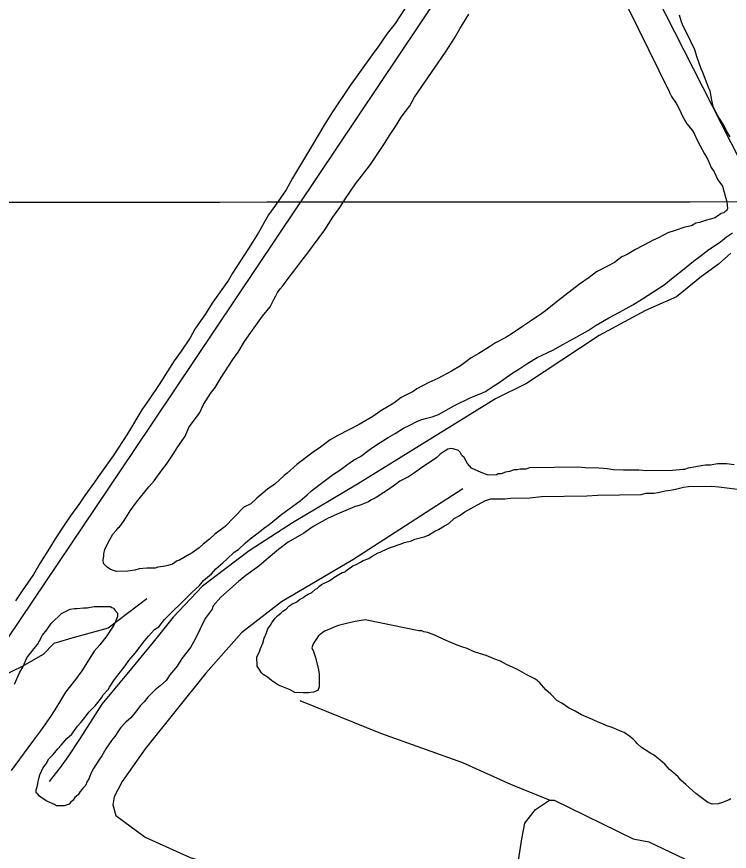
# Model space of a CAD drawing. Extents: x 3297716 to 3335574, y 688621 to 713991.
# Drawn here: x 3304936 to 3306181, y 701960 to 703418 of the extents above; entities that cross this region are included whole.
import ezdxf

# ---------------------------------------------------------------- set-up
doc = ezdxf.new("R2010")
doc.units = 0
for name, color, linetype in [('V-GRID-MAJR', 7, 'Continuous'), ('V-SITE-VEGE', 7, 'Continuous'), ('V-TOPO-SHOR', 7, 'Continuous'), ('V-UTIL-LINE', 7, 'Continuous')]:
    doc.layers.add(name, color=color, linetype=linetype)

msp = doc.modelspace()

# ---------------------------------------------------------------- linework, layer by layer
at = {"layer": 'V-GRID-MAJR'}
msp.add_spline([(3301843.772, 703091.794), (3307096.381, 703095.232), (3312348.989, 703099.434), (3317601.597, 703104.4), (3322854.204, 703110.13), (3328106.81, 703116.6240000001), (3333359.415, 703123.882), (3333359.416, 703123.882)], degree=3, dxfattribs=at)
at = {"layer": 'V-SITE-VEGE'}
for p, q in [((3305014.079, 702375.1630000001), (3305029.451, 702382.941)), ((3305029.451, 702382.941), (3305037.151, 702384.0799999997)), ((3305037.151, 702384.08), (3305041.557, 702384.103)), ((3305041.557, 702384.103), (3305052.556, 702385.256)), ((3305052.556, 702385.256), (3305059.161, 702385.2880000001)), ((3305059.161, 702385.2880000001), (3305071.259, 702387.547)), ((3305071.259, 702387.547), (3305099.879, 702387.687)), ((3305099.879, 702387.687), (3305102.089, 702385.495)), ((3305102.089, 702385.495), (3305105.399, 702384.412)), ((3305105.399, 702384.412), (3305107.617, 702381.121)), ((3305107.617, 702381.121), (3305112.0470000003, 702375.6359999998)), ((3304996.552, 702357.464), (3305014.079, 702375.1630000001)), ((3305112.073, 702370.135), (3305108.813, 702361.312)), ((3305112.0470000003, 702375.6359999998), (3305112.073, 702370.135)), ((3304988.898, 702346.419), (3304996.552, 702357.4640000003)), ((3305105.542, 702354.6909999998), (3305100.082, 702345.858)), ((3305108.813, 702361.312), (3305105.542, 702354.6909999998)), ((3304975.781, 702327.6410000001), (3304981.237, 702337.576)), ((3304981.237, 702337.576), (3304988.898, 702346.419)), ((3305100.082, 702345.858), (3305093.525, 702335.919)), ((3304972.5100000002, 702321.022), (3304975.781, 702327.6410000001)), ((3305093.525, 702335.919), (3305081.4930000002, 702320.451)), ((3304957.191, 702302.2339999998), (3304962.663, 702308.865)), ((3304962.663, 702308.865), (3304965.944, 702313.285)), ((3304965.944, 702313.285), (3304972.5100000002, 702321.022)), ((3305071.6380000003, 702309.394), (3305049.789, 702275.1630000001)), ((3305081.4930000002, 702320.451), (3305071.6380000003, 702309.394)), ((3304947.379, 702282.37), (3304953.91, 702297.814)), ((3304953.91, 702297.814), (3304957.191, 702302.2339999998)), ((3304940.83, 702271.334), (3304947.379, 702282.37)), ((3304932.12, 702251.476), (3304940.83, 702271.334)), ((3305049.789, 702275.1630000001), (3305038.855, 702259.701)), ((3305038.855, 702259.701), (3305021.3510000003, 702237.599)), ((3305021.3510000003, 702237.599), (3305012.614, 702223.246)), ((3305012.614, 702223.246), (3305002.79, 702206.686)), ((3305002.79, 702206.686), (3304994.045, 702193.436)), ((3304994.045, 702193.436), (3304977.647, 702170.238)), ((3304977.647, 702170.238), (3304963.427, 702151.456)), ((3304963.427, 702151.456), (3304926.2460000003, 702100.6410000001))]:
    msp.add_line(p, q, dxfattribs=at)
for points in [[(3305985.8200000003, 703469.7490000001), (3306075.917, 703287.045), (3306076.909, 703284.215), (3306079.841, 703278.564), (3306088.5840000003, 703265.414), (3306092.4960000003, 703257.884), (3306099.369, 703242.806), (3306106.197, 703230.576)], [(3305614.421, 703432.7440000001), (3305596.804, 703405.905), (3305582.8370000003, 703388.612), (3305567.071, 703364.6460000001), (3305556.839, 703351.205), (3305534.539, 703320.4990000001), (3305518.759, 703297.486), (3305486.284, 703249.544), (3305473.3200000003, 703228.468), (3305452.973, 703193.996), (3305417.811, 703135.5750000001), (3305406.733, 703115.478), (3305388.166, 703088.627), (3305376.095, 703071.36), (3305357.602, 703039.764), (3305340.933, 703012.941), (3305313.127, 702969.814), (3305305.7260000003, 702957.3640000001), (3305278.799, 702918.997), (3305265.823, 702898.871), (3305247.256, 702872.018), (3305238.951, 702856.707), (3305223.171, 702833.696), (3305211.1, 702816.427)], [(3305134.4620000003, 702554.31), (3305145.613, 702569.662), (3305167.025, 702596.56), (3305176.352, 702607.14), (3305189.357, 702625.367), (3305197.735, 702635.935), (3305210.725, 702655.11), (3305215.3540000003, 702662.774), (3305230.198, 702684.8250000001), (3305237.54, 702701.069), (3305255.202, 702725.062), (3305262.554, 702740.358), (3305274.598, 702759.519), (3305282.977, 702770.085), (3305293.153, 702787.321), (3305313.541, 702818.946), (3305322.839, 702831.425), (3305333.933, 702850.571), (3305345.0840000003, 702865.925), (3305365.519, 702894.706), (3305378.553, 702911.037), (3305385.004, 702923.4720000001), (3305388.6950000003, 702930.171), (3305391.455, 702935.905), (3305396.098, 702942.6190000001), (3305400.768, 702947.436), (3305411.921, 702962.79), (3305420.2970000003, 702973.353), (3305432.383, 702989.67), (3305442.614, 703003.111), (3305474.2290000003, 703045.346), (3305488.125, 703067.385), (3305500.198, 703084.65), (3305510.399, 703099.987), (3305528.0300000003, 703125.878), (3305538.262, 703139.319), (3305554.085, 703159.488), (3305578.198, 703195.915), (3305588.387, 703212.203), (3305598.59, 703227.541), (3305607.857, 703241.9180000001), (3305622.732, 703262.072), (3305631.036, 703277.381), (3305684.866, 703356.0160000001), (3305700.632, 703379.979), (3305709.87, 703396.251), (3305725.605, 703422.113)], [(3306182.454, 703208.0210000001), (3306175.6550000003, 703218.355), (3306171.7290000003, 703226.836), (3306164.913, 703238.1190000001), (3306159.076, 703247.517), (3306152.232, 703260.698), (3306150.159, 703272.052), (3306147.0670000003, 703288.137), (3306145.097, 703292.849), (3306134.242, 703320.2000000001), (3306131.291, 703326.799), (3306124.346, 703346.617), (3306120.349, 703359.841), (3306106.617, 703389.0480000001), (3306099.77, 703402.2270000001), (3306096.795, 703410.724), (3306093.803, 703420.1630000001)], [(3306106.197, 703230.576), (3306115.86, 703219.336), (3306119.755, 703212.754), (3306123.6950000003, 703203.3250000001), (3306129.563, 703192.03), (3306137.37, 703177.916), (3306143.2060000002, 703168.515), (3306149.117, 703154.3740000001)], [(3306149.117, 703154.3740000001), (3306153.977, 703146.858), (3306160.836, 703132.728), (3306168.6, 703121.46), (3306176.609, 703094.066), (3306177.734, 703082.698), (3306175.893, 703078.872), (3306174.0100000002, 703077.897), (3306171.2090000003, 703075.006), (3306166.48, 703073.984), (3306159.912, 703069.138), (3306155.2120000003, 703066.2220000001), (3306147.651, 703064.206), (3306141.042, 703062.208), (3306128.7660000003, 703058.224), (3306122.139, 703057.174), (3306114.623, 703052.314), (3306103.268, 703050.241), (3306086.278, 703044.29), (3306073.056, 703040.29), (3306057.059, 703031.504), (3306047.63, 703027.566), (3306041.048, 703023.6680000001), (3306016.572, 703010.958), (3306002.472, 703002.201), (3305993.043, 702998.263), (3305979.907, 702988.572), (3305967.679, 702981.742), (3305948.849, 702971.965), (3305935.713, 702962.275), (3305918.811, 702950.628), (3305880.3680000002, 702920.623), (3305859.745, 702904.1780000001), (3305853.177, 702899.332), (3305833.4590000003, 702885.746), (3305821.24, 702877.9670000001), (3305801.522, 702864.379), (3305790.242, 702857.5650000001), (3305772.361, 702847.8030000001), (3305762.029, 702840.9990000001), (3305743.23, 702829.327), (3305730.063, 702821.535), (3305711.293, 702807.963), (3305695.313, 702798.229), (3305671.786, 702785.531), (3305655.7600000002, 702778.648), (3305635.049, 702767.89), (3305628.481, 702763.044), (3305607.769, 702752.29), (3305594.633, 702742.599), (3305572.068, 702728.969), (3305557.984, 702719.264), (3305534.471, 702705.618), (3305496.8170000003, 702686.064), (3305483.65, 702678.2710000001), (3305466.764, 702665.6780000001), (3305453.612, 702656.935), (3305425.473, 702635.63), (3305408.63, 702620.1900000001), (3305402.9960000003, 702616.307), (3305387.1010000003, 702600.881), (3305373.951, 702592.138), (3305355.21, 702576.67), (3305344.919, 702567.024), (3305332.676, 702561.144), (3305299.981, 702527.43), (3305282.16, 702513.872), (3305272.802, 702505.188), (3305261.551, 702496.476), (3305255.009, 702489.734), (3305242.809, 702481.006), (3305237.161, 702478.0750000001), (3305220.23, 702468.327), (3305216.452, 702467.321), (3305208, 702461.496), (3305204.221, 702460.4890000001), (3305197.608, 702458.49), (3305191.931, 702457.456), (3305182.4590000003, 702456.36), (3305177.744, 702454.392), (3305163.515, 702454.1730000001), (3305150.248, 702453.02), (3305142.687, 702451.009), (3305130.384, 702448.922), (3305110.461, 702448.615), (3305099.968, 702452.25), (3305094.217, 702455.957), (3305087.477, 702462.496), (3305087.3910000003, 702468.187), (3305088.22, 702475.791), (3305088.163, 702479.586), (3305089.9450000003, 702487.205), (3305096.381, 702500.589), (3305101.008, 702508.25), (3305103.767, 702513.987), (3305110.306, 702520.7270000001), (3305113.093, 702524.567), (3305115.909, 702526.506), (3305121.486, 702534.184), (3305127.98, 702543.773), (3305134.4620000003, 702554.31)], [(3305988.8340000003, 702901.411), (3306012.366, 702914.107), (3306029.278, 702924.8030000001), (3306066.861, 702949.103), (3306085.6040000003, 702964.571), (3306098.7260000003, 702975.211), (3306118.413, 702990.694), (3306131.549, 703000.385), (3306144.671, 703011.024), (3306165.3370000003, 703024.625), (3306175.643, 703033.323), (3306185.977, 703040.122)], [(3305034.982, 702048.925), (3305030.2970000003, 702045.058), (3305027.495, 702042.1680000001), (3305019, 702039.193), (3305005.719, 702038.988), (3305001.881, 702041.775), (3304988.511, 702047.264), (3304978.9250000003, 702053.76), (3304975.0870000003, 702056.547), (3304973.145, 702059.363), (3304970.255, 702062.167), (3304970.182, 702066.91), (3304971.992, 702072.63), (3304972.8540000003, 702078.338), (3304974.62, 702086.905), (3304976.416, 702093.573), (3304981.933, 702105.046), (3304987.5100000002, 702112.724), (3304992.122, 702121.334), (3304999.595, 702129.0380000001), (3305007.988, 702138.656), (3305013.579, 702145.384), (3305023.8370000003, 702156.9280000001), (3305032.261, 702164.647), (3305042.492, 702178.088), (3305048.0810000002, 702184.818), (3305057.394, 702196.346), (3305062.037, 702203.059), (3305073.2600000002, 702213.67), (3305077.917, 702219.433), (3305084.4250000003, 702228.074), (3305087.198, 702232.862), (3305095.593, 702242.4770000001), (3305098.38, 702246.317), (3305106.7120000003, 702259.73), (3305125.324, 702283.736), (3305131.818, 702293.3250000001), (3305143.014, 702305.832), (3305159.757, 702327.914), (3305166.2800000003, 702335.604), (3305176.54, 702347.148), (3305184.058, 702352.006), (3305194.305, 702364.4990000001), (3305211.119, 702381.837), (3305220.474, 702390.5210000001), (3305233.552, 702404.005), (3305241.974, 702411.726), (3305255.0670000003, 702424.262), (3305262.523, 702432.917), (3305276.5810000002, 702444.519), (3305284.038, 702453.1730000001), (3305296.211, 702463.796), (3305303.698, 702470.555), (3305315.857, 702482.128), (3305323.374, 702486.988), (3305335.5330000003, 702498.559), (3305343.968, 702505.332), (3305358.038, 702515.988), (3305367.4080000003, 702523.719), (3305376.794, 702530.506), (3305399.285, 702548.881), (3305431.193, 702572.142), (3305443.364, 702582.765), (3305450.8510000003, 702589.5210000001), (3305463.987, 702599.212), (3305475.241, 702607.924), (3305489.313, 702618.578), (3305500.591, 702625.394), (3305514.663, 702636.047), (3305524.0470000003, 702642.833), (3305536.2800000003, 702649.6630000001), (3305553.165, 702662.258), (3305566.316, 702670.9990000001), (3305585.114, 702682.672), (3305597.345, 702689.502), (3305611.431, 702699.208), (3305622.74, 702704.123), (3305635.921, 702710.969), (3305643.466, 702713.933), (3305650.079, 702715.932), (3305661.419, 702718.951), (3305672.744, 702722.92), (3305682.159, 702727.808), (3305700.972, 702738.536), (3305729.228, 702752.253), (3305745.253, 702759.14), (3305754.682, 702763.081), (3305767.833, 702771.822), (3305777.233, 702777.659), (3305786.617, 702784.446), (3305800.701, 702794.149), (3305812.917, 702801.929), (3305828.886, 702812.61), (3305844.866, 702822.346), (3305872.188, 702835.099), (3305890.072, 702844.862), (3305908.882, 702855.589), (3305934.292, 702869.261), (3305948.376, 702878.9670000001), (3305970.007, 702891.634), (3305988.8340000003, 702901.411)], [(3305211.1, 702816.427), (3305185.162, 702775.228), (3305166.597, 702748.3740000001), (3305154.526, 702731.11), (3305129.553, 702688.974), (3305104.518, 702650.637), (3305078.509, 702614.181), (3305072.014, 702604.5920000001), (3305055.286, 702581.56), (3305046.017, 702567.1900000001), (3305030.211, 702546.071), (3305019.074, 702529.769), (3305003.31, 702505.805), (3304993.1210000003, 702489.517), (3304976.453, 702462.692), (3304965.361, 702443.546), (3304945.874, 702414.78)], [(3306159.9, 702636.447), (3306147.597, 702634.36), (3306139.059, 702634.229), (3306131.484, 702633.164), (3306122.026, 702631.12), (3306108.775, 702629.0210000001), (3306102.162, 702627.022), (3306099.316, 702626.9770000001), (3306081.3200000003, 702624.804), (3306036.733, 702624.122), (3306022.475, 702625.799), (3305995.912, 702625.394), (3305977.873, 702626.066), (3305967.4080000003, 702627.802), (3305945.56, 702629.367), (3305934.173, 702629.191), (3305918.021, 702630.841), (3305831.691, 702629.518), (3305825.078, 702627.52), (3305815.592, 702627.3740000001), (3305809.915, 702626.338), (3305805.1720000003, 702626.2660000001), (3305796.679, 702623.2880000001), (3305790.053, 702622.236), (3305782.509, 702619.2760000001), (3305776.813, 702619.188), (3305773.997, 702617.2490000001), (3305759.768, 702617.03), (3305747.363, 702621.585), (3305730.17, 702628.912), (3305723.397, 702637.348), (3305717.546, 702647.697), (3305713.694, 702651.43), (3305710.761, 702657.08), (3305707.869, 702659.882), (3305698.34, 702662.585), (3305694.531, 702663.474), (3305688.8540000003, 702662.438), (3305684.153, 702659.52), (3305675.703, 702653.699), (3305670.098, 702647.9180000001), (3305656.948, 702639.177), (3305645.68, 702631.4130000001), (3305630.662, 702620.745), (3305620.327, 702613.943), (3305605.264, 702606.122), (3305597.7630000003, 702600.314), (3305585.561, 702591.587), (3305577.096, 702586.713), (3305563.946, 702577.97), (3305554.531, 702573.082), (3305550.781, 702570.1780000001), (3305535.69, 702564.255), (3305526.2460000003, 702561.263), (3305499.844, 702550.421), (3305480.052, 702541.577), (3305453.708, 702526.9400000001), (3305437.754, 702515.308), (3305410.475, 702499.708), (3305393.589, 702487.115), (3305372.046, 702468.755), (3305358.9250000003, 702458.115), (3305336.403, 702441.639), (3305323.284, 702431.002), (3305292.383, 702403.96), (3305279.335, 702388.5750000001), (3305277.5270000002, 702382.855), (3305265.44, 702366.539), (3305247.966, 702330.214), (3305239.647, 702315.853), (3305224.758, 702296.647), (3305216.4250000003, 702283.234), (3305203.375, 702267.8520000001), (3305196.881, 702258.263), (3305186.592, 702248.617), (3305178.154, 702241.844), (3305165.061, 702229.311), (3305158.553, 702220.67), (3305152.0130000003, 702213.9280000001), (3305145.505, 702205.2880000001), (3305135.259, 702192.795), (3305126.835, 702185.076), (3305117.494, 702175.442), (3305112.8540000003, 702168.731), (3305107.291, 702160.105), (3305101.702, 702153.377), (3305095.2060000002, 702143.7880000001), (3305091.485, 702138.988), (3305085.036, 702126.552), (3305079.4590000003, 702118.876), (3305070.188, 702104.4990000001), (3305066.495, 702097.802), (3305063.751, 702091.118), (3305061.928, 702086.346), (3305059.153, 702081.558), (3305056.409, 702074.875), (3305052.673, 702071.0210000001), (3305047.082, 702064.2930000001), (3305043.373, 702058.542), (3305037.755, 702053.711), (3305034.982, 702048.925)], [(3306189.338, 702634.9990000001), (3306176.028, 702636.693), (3306159.9, 702636.447)], [(3305451.259, 702315.3), (3305454.2060000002, 702308.705), (3305458.161, 702298.324), (3305463.238, 702276.578), (3305464.303, 702269.005), (3305464.636, 702247.186), (3305461.892, 702240.501), (3305454.347, 702237.537), (3305445.824, 702236.458), (3305436.3370000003, 702236.3150000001), (3305422.093, 702237.046), (3305413.482, 702241.658), (3305402.025, 702246.225), (3305393.43, 702249.889), (3305380.965, 702258.2390000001), (3305374.238, 702263.83), (3305366.576, 702268.456), (3305363.686, 702271.258), (3305359.789, 702277.838), (3305355.9080000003, 702283.474), (3305355.66, 702299.6020000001), (3305359.339, 702307.2490000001), (3305362.083, 702313.934), (3305365.732, 702323.478), (3305368.45, 702332.061), (3305372.098, 702341.604), (3305374.842, 702348.289), (3305379.481, 702355.003), (3305382.254, 702359.789), (3305387.83, 702367.4670000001), (3305391.568, 702371.319), (3305398.136, 702376.164), (3305400.94, 702379.052), (3305406.572, 702382.935), (3305411.2430000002, 702387.75), (3305416.875, 702391.633), (3305425.358, 702395.559), (3305430.042, 702399.426), (3305435.69, 702402.358), (3305439.4420000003, 702405.265), (3305445.074, 702409.145), (3305451.673, 702412.091), (3305458.2260000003, 702417.886), (3305461.057, 702418.88), (3305464.794, 702422.732), (3305468.544, 702425.636), (3305481.725, 702432.48), (3305486.423, 702435.399), (3305490.177, 702438.305), (3305504.273, 702447.058), (3305509.002, 702448.08), (3305513.688, 702451.949), (3305518.3880000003, 702454.865), (3305523.072, 702458.734), (3305528.737, 702460.718), (3305536.267, 702464.63), (3305540.967, 702467.5480000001), (3305551.345, 702471.503), (3305556.9790000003, 702475.384), (3305567.325, 702481.235), (3305571.106, 702482.243), (3305583.3510000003, 702488.125), (3305590.898, 702491.088), (3305606.004, 702496.063), (3305613.549, 702499.024), (3305625.839, 702502.059), (3305631.485, 702504.9940000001), (3305647.556, 702509.035), (3305655.1, 702511.996), (3305666.383, 702518.812), (3305672.98, 702521.761), (3305683.3140000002, 702528.56), (3305690.844, 702532.4720000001), (3305700.204, 702541.153), (3305708.666, 702546.03), (3305719, 702552.829), (3305729.349, 702558.68), (3305747.228, 702568.443), (3305754.758, 702572.355), (3305764.202, 702575.3470000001), (3305788.8680000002, 702575.726), (3305798.34, 702576.819), (3305832.49, 702577.3420000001), (3305852.382, 702579.545), (3305932.072, 702580.7660000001), (3305951.0300000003, 702582.005), (3306026.923, 702583.1680000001), (3306035.433, 702585.196), (3306048.714, 702585.4), (3306056.287, 702586.465), (3306068.577, 702589.501), (3306078.049, 702590.594), (3306086.559, 702592.622), (3306100.745, 702595.686), (3306109.267, 702596.767), (3306150.061, 702597.3910000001), (3306162.409, 702596.632), (3306194.734, 702592.382)], [(3304945.874, 702414.78), (3304933.803, 702397.515)], [(3306183.099, 702051.337), (3306180.285, 702049.398), (3306167.072, 702044.4500000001), (3306161.411, 702042.4670000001), (3306150.977, 702042.306), (3306143.344, 702045.036), (3306122.227, 702060.8420000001), (3306110.684, 702071.103), (3306104.903, 702076.708), (3306096.248, 702084.167), (3306091.417, 702089.787), (3306081.799, 702098.179), (3306076.034, 702102.834), (3306068.301, 702112.206), (3306059.6580000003, 702118.715), (3306048.132, 702128.027), (3306043.346, 702130.8), (3306033.755, 702137.294), (3306027.056, 702140.9890000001), (3306020.3140000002, 702147.528), (3306016.448, 702152.214), (3306012.595, 702155.949), (3306006.83, 702160.604), (3305997.241, 702167.101), (3305990.557, 702169.845), (3305980.048, 702174.4280000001), (3305976.227, 702176.267), (3305966.6950000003, 702178.969), (3305960.9590000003, 702181.729), (3305951.415, 702185.377), (3305941.855, 702189.975), (3305930.399, 702194.544), (3305922.752, 702198.2220000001), (3305911.2660000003, 702204.687), (3305899.796, 702210.205), (3305888.282, 702218.569), (3305879.67, 702223.181), (3305869.059, 702234.404), (3305860.404, 702241.863), (3305849.7830000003, 702254.036), (3305842.0870000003, 702260.559), (3305826.795, 702267.917), (3305819.133, 702272.544), (3305810.521, 702277.156), (3305791.403, 702286.354), (3305780.88, 702291.883), (3305771.3370000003, 702295.535), (3305756.055, 702301.943), (3305744.612, 702305.562), (3305735.083, 702308.263), (3305722.664, 702313.7660000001), (3305715.029, 702316.496), (3305705.485, 702320.1460000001), (3305690.205, 702326.554), (3305680.66, 702330.201), (3305667.278, 702336.638), (3305653.909, 702342.129), (3305647.253, 702342.975), (3305643.431, 702344.814), (3305638.686, 702344.74), (3305544.451, 702364.171), (3305527.416, 702361.0650000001), (3305512.281, 702357.986), (3305498.107, 702353.9720000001), (3305488.666, 702350.982), (3305481.1350000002, 702347.071), (3305473.59, 702344.109), (3305466.086, 702338.301), (3305463.27, 702336.36), (3305454.001, 702321.985), (3305451.259, 702315.3)]]:
    msp.add_lwpolyline(points, dxfattribs=at)
at = {"layer": 'V-TOPO-SHOR'}
for points in [[(3306183.36480989, 703004.3498294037), (3306161.720683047, 702985.4112184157), (3306131.9600086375, 702963.7670915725), (3306088.6717549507, 702928.5953854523), (3306034.5614378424, 702904.2457427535), (3305953.39596218, 702860.9574890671), (3305888.4635816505, 702817.6692353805), (3305826.2367169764, 702777.0864975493), (3305772.126399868, 702750.0313389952), (3305531.335488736, 702601.2279669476), (3305417.7038228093, 702533.5900705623), (3305341.949378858, 702484.8907851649), (3305260.7839031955, 702422.6639204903), (3305209.3791019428, 702368.5536033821), (3305174.2073958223, 702325.2653496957), (3305136.3301738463, 702279.2715801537), (3305084.925372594, 702217.0447154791), (3305047.0481506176, 702157.5233666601), (3305025.404023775, 702125.0571763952), (3305011.8764444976, 702106.1185654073), (3304992.9378335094, 702081.7689227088)], [(3305715.310566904, 702593.1114193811), (3305523.21894117, 702468.6576900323), (3305398.765211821, 702395.6087619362), (3305328.4217995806, 702341.4984448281), (3305266.194934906, 702271.1550325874), (3305160.679816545, 702138.5847556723), (3305120.097078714, 702081.7689227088), (3305106.5694994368, 702054.7137641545), (3305103.863983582, 702041.1861848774), (3305109.275015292, 702022.2475738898), (3305160.679816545, 701984.370351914), (3305239.139776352, 701949.1986457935), (3305398.765211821, 701900.4993603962), (3305520.513425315, 701840.9780115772), (3305550.274099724, 701827.4504323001), (3305872.230486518, 701673.2360285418), (3306413.3336576, 701454.0892442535), (3306974.728197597, 701229.5314282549)], [(3305163.3853324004, 702401.0197936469), (3305095.7474360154, 702349.6149923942), (3305036.2260871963, 702333.3818972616), (3305001.054381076, 702322.5598338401), (3304982.115770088, 702303.6212228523), (3304944.238548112, 702281.9770960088), (3304776.496565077, 702200.8116203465)], [(3305866.8194548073, 702049.3027324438), (3305799.1815584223, 702076.3578909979), (3305715.310566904, 702114.2351129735), (3305571.9182265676, 702165.6399142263), (3305431.231402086, 702222.45574719)], [(3305812.709137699, 701943.7876140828), (3305818.12016941, 701981.6648360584), (3305823.5312011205, 702008.7199946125), (3305842.469812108, 702033.0696373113), (3305866.8194548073, 702049.3027324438), (3305874.936002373, 702049.3027324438), (3306012.917310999, 701981.6648360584), (3306039.972469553, 701976.2538043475), (3306102.1993342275, 701946.4931299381)]]:
    msp.add_lwpolyline(points, dxfattribs=at)
at = {"layer": 'V-UTIL-LINE'}
for points in [[(3306265.573, 703037.464), (3305889.432, 703776.659), (3305605.8200000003, 704391.164), (3306617.875, 704815.4230000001), (3307269.296, 705782.46), (3307875.312, 706668.086), (3308407.17, 707448.875)], [(3304119.551, 701140.8640000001), (3304186.608, 701237.764), (3304589.3200000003, 701840.098), (3305141.116, 702660.034), (3305889.432, 703776.659)]]:
    msp.add_lwpolyline(points, dxfattribs=at)

doc.saveas('drawing.dxf')
